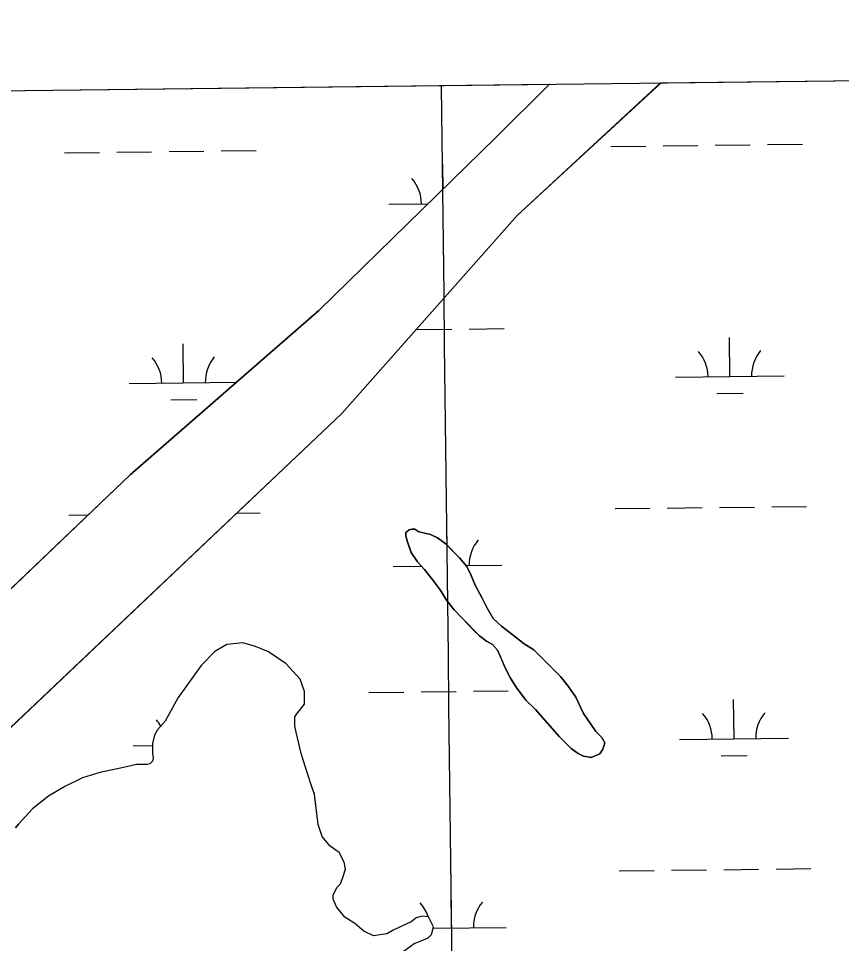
# Model space of a CAD drawing. Extents: x 3684037 to 3722149, y 433263 to 459021.
# Drawn here: x 3714112 to 3714868, y 456379 to 457228 of the extents above; entities that cross this region are included whole.
import ezdxf

# ---------------------------------------------------------------- set-up
doc = ezdxf.new("R2010")
doc.units = 0
for name, color, linetype in [('V-GRID-FRAM', 7, 'Continuous'), ('V-GRID-MAJR', 7, 'Continuous'), ('V-TOPO-SHOR', 7, 'Continuous'), ('V-WETL-SWMP', 7, 'Continuous')]:
    doc.layers.add(name, color=color, linetype=linetype)

msp = doc.modelspace()

# ---------------------------------------------------------------- linework, layer by layer
at = {"layer": 'V-GRID-FRAM'}
msp.add_lwpolyline([(3688058.9450000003, 456858.86), (3719789.325, 457228.085), (3720008.822, 439046.889), (3688262.576, 438677.479), (3688058.9450000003, 456858.86)], dxfattribs=at)
at = {"layer": 'V-GRID-MAJR'}
msp.add_spline([(3714717.7800000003, 438985.321), (3714645.519, 445043.8), (3714573.235, 451104.20900000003), (3714500.951, 457164.625), (3714500.9280000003, 457166.547)], degree=3, dxfattribs=at)
at = {"layer": 'V-TOPO-SHOR'}
for points in [[(3714388.3340000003, 456959.89), (3714550.519, 457118.59), (3714600.093660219, 457167.7014199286)], [(3714409.281, 456865.357), (3714570.2660000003, 457047.143), (3714702.8122273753, 457168.8966865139)], [(3712838.24, 456519.73600000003), (3712841.34, 456516.445), (3713155.596, 456161.86100000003), (3713291.204, 455996.294), (3713307.197, 455984.211), (3713317.367, 455982.39), (3713327.558, 455982.267), (3713337.771, 455983.842), (3713346.305, 455987.137), (3713353.14, 455990.45300000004), (3713359.146, 455995.477), (3713422.8310000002, 456064.36100000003), (3713526.073, 456173.538), (3713666.969, 456306.048), (3713812.092, 456436.80700000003), (3713898.071, 456523.259), (3714067.148, 456668.169), (3714214.94, 456809.088), (3714388.3340000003, 456959.89)], [(3713389.649, 455918.66500000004), (3713532.08, 456037.563), (3713828.3510000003, 456305.802), (3714087.0810000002, 456560.055), (3714409.281, 456865.357)], [(3714618.847, 456558.949), (3714609.346, 456568.511), (3714587.3850000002, 456593.608), (3714578.4760000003, 456601.978), (3714569.58, 456613.922), (3714564.245, 456622.28), (3714559.5100000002, 456631.827), (3714555.3710000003, 456641.373), (3714552.414, 456647.93700000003), (3714547.664, 456653.315), (3714542.313, 456656.311), (3714535.776, 456661.099), (3714531.024, 456665.882), (3714519.742, 456677.238), (3714512.619, 456685.006), (3714505.498, 456693.966), (3714499.571, 456703.518), (3714492.454, 456713.074), (3714485.333, 456722.034), (3714478.804, 456729.206), (3714472.873, 456737.566), (3714470.514, 456744.721), (3714469.3340000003, 456748.30100000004), (3714468.159, 456753.071), (3714468.167, 456756.05100000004), (3714471.1550000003, 456758.422), (3714473.539, 456759.01), (3714476.519, 456759.00200000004), (3714480.086, 456756.606), (3714485.444, 456755.398), (3714490.802, 456754.18700000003), (3714497.345, 456751.189), (3714505.0700000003, 456745.205), (3714510.415, 456739.825), (3714517.54, 456732.652), (3714524.069, 456724.886), (3714528.2120000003, 456716.531), (3714531.757, 456707.583), (3714538.27, 456695.645), (3714542.413, 456687.291), (3714548.338, 456677.143), (3714556.059, 456669.969), (3714565.5700000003, 456662.789), (3714576.859, 456653.815), (3714585.778, 456648.424), (3714598.248, 456635.87), (3714610.1240000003, 456623.918), (3714617.2430000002, 456614.958), (3714624.36, 456604.804), (3714631.46, 456589.886), (3714637.389, 456580.93), (3714642.724, 456573.169), (3714648.0700000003, 456567.788), (3714651.0330000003, 456563.01300000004), (3714650.429, 456560.63300000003), (3714649.227, 456557.061), (3714646.233, 456552.902), (3714638.477, 456549.352), (3714631.3310000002, 456550.567), (3714626.574, 456552.965), (3714620.034, 456557.753), (3714618.847, 456558.949)], [(3714462.3340000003, 456368.694), (3714475.859, 456378.623), (3714482.321, 456380.947), (3714488.782, 456383.86), (3714491.725, 456386.782), (3714493.507, 456393.817), (3714488.846, 456403.217), (3714482.9820000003, 456403.824), (3714477.696, 456402.081), (3714472.992, 456398.577), (3714456.541, 456391.005), (3714450.665, 456387.505), (3714438.34, 456385.78500000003), (3714429.552, 456389.922), (3714421.362, 456396.987), (3714411.997, 456402.88300000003), (3714409.66, 456405.824), (3714404.403, 456412.294), (3714401.492, 456419.343), (3714401.505, 456423.45), (3714405.048, 456430.478), (3714407.991, 456433.403), (3714410.356, 456439.26), (3714412.728, 456446.879), (3714411.577, 456453.336), (3714406.911, 456462.151), (3714398.719, 456468.043), (3714391.1210000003, 456476.867), (3714387.6380000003, 456488.025), (3714384.2090000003, 456515.607), (3714381.305, 456524.418), (3714375.495, 456541.447), (3714372.0130000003, 456553.192), (3714367.3850000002, 456572.566), (3714366.23, 456578.436), (3714366.257, 456586.648), (3714368.026, 456589.575), (3714375.096, 456598.353), (3714375.1350000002, 456610.086), (3714371.063, 456621.243), (3714358.2060000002, 456635.364), (3714341.816, 456646.565), (3714330.099, 456651.298), (3714318.378, 456654.855), (3714303.707, 456653.143), (3714292.541, 456646.727), (3714280.177, 456633.86100000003)], [(3714280.177, 456633.86100000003), (3714258.964, 456604.599), (3714247.159, 456582.933)], [(3714247.159, 456582.933), (3714240.0810000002, 456574.729), (3714237.128, 456570.039), (3714235.34, 456562.404), (3714235.309, 456553.004), (3714235.883, 456548.887), (3714235.285, 456545.951), (3714232.9280000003, 456543.608), (3714230.575, 456543.028), (3714225.287, 456543.047), (3714220.5840000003, 456543.061), (3714208.823, 456540.163), (3714187.065, 456535.532), (3714171.183, 456530.88300000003), (3714154.7, 456522.71), (3714139.981, 456513.944), (3714125.252, 456502.238), (3714112.278, 456488.179)], [(3714109.6010000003, 456484.722), (3714112.278, 456488.179)]]:
    msp.add_lwpolyline(points, dxfattribs=at)
at = {"layer": 'V-WETL-SWMP'}
for p, q in [((3714066.689413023, 457161.4945549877), (3714600.093263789, 457167.70141531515)), ((3714600.093263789, 457167.70141531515), (3714550.5164343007, 457118.58761365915)), ((3714570.26592591, 457047.14296860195), (3714701.9414226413, 457168.8865535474)), ((3714701.9414226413, 457168.8865535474), (3714917.5737696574, 457171.3957215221)), ((3714550.5164343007, 457118.58761365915), (3714388.332895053, 456959.88904220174)), ((3714154.590581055, 457104.7634744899), (3714186.5883904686, 457105.1358140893)), ((3714202.5872951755, 457105.3219838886), (3714234.585104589, 457105.694323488)), ((3714250.584009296, 457105.8804932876), (3714282.5818187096, 457106.25283288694)), ((3714298.5807234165, 457106.43900268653), (3714330.5785328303, 457106.81134228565)), ((3714656.4574120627, 457110.60202513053), (3714688.4552422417, 457110.9743649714)), ((3714704.4541573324, 457111.1605348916), (3714736.451987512, 457111.53287473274)), ((3714752.4509026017, 457111.7190446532), (3714784.4487327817, 457112.0913844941)), ((3714800.4476478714, 457112.2775544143), (3714832.4454780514, 457112.64989425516)), ((3714502.317826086, 457071.42468759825), (3714502.054357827, 457094.06371633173)), ((3714452.476712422, 457057.48439592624), (3714488.499794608, 457057.9035752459)), ((3714409.2809781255, 456865.35599073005), (3714570.26592591, 457047.14296860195)), ((3714388.332895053, 456959.88904220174), (3714214.939361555, 456809.0864760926)), ((3714526.3999153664, 456942.9033758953), (3714558.397745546, 456943.2757157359)), ((3714478.4031700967, 456942.34486613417), (3714510.401000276, 456942.71720597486)), ((3714765.767966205, 456899.2556179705), (3714765.349080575, 456935.25318020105)), ((3714263.901338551, 456893.4171990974), (3714263.482406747, 456929.4147388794)), ((3714213.9047613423, 456892.83541847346), (3714312.5541981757, 456893.98334367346)), ((3714715.771356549, 456898.67383696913), (3714815.764575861, 456899.83739897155)), ((3714753.948330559, 456883.6860354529), (3714777.9467031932, 456883.9652903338)), ((3714252.081730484, 456877.8476262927), (3714276.080087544, 456878.12688099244)), ((3714087.0810771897, 456560.055032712), (3714409.2809781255, 456865.35599073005)), ((3714214.939361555, 456809.0864760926), (3714067.146776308, 456668.1678618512)), ((3714312.768227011, 456773.9052010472), (3714334.442421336, 456774.15741083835)), ((3714660.3283225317, 456777.94955249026), (3714692.3261527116, 456778.3218923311)), ((3714708.3250678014, 456778.5080622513), (3714740.3228979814, 456778.8804020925)), ((3714756.321813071, 456779.0665720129), (3714788.319643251, 456779.4389118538)), ((3714804.318558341, 456779.625081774), (3714836.316388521, 456779.9974216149)), ((3714158.4619182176, 456772.11120929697), (3714176.3791134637, 456772.31970111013)), ((3714471.1557707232, 456758.42332662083), (3714468.1687715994, 456756.05032699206)), ((3714473.5407701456, 456759.011326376), (3714471.1557707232, 456758.42332662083)), ((3714476.519769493, 456759.0013260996), (3714473.5407701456, 456759.01132637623)), ((3714480.0867689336, 456756.6063258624), (3714476.519769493, 456759.0013260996)), ((3714490.802766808, 456754.1883249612), (3714480.0867689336, 456756.6063258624)), ((3714506.1191817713, 456744.1500189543), (3714505.918338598, 456761.40977698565)), ((3714468.1687715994, 456756.05032699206), (3714468.1597718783, 456753.0713271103)), ((3714468.1597718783, 456753.0713271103), (3714469.3357720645, 456748.30132718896)), ((3714469.3357720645, 456748.30132718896), (3714472.8747722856, 456737.5653272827)), ((3714497.3457656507, 456751.18832447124), (3714490.802766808, 456754.1883249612)), ((3714505.071764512, 456745.2043239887), (3714497.3457656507, 456751.18832447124)), ((3714517.5417629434, 456732.652323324), (3714505.071764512, 456745.2043239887)), ((3714472.8747722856, 456737.5653272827), (3714478.804771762, 456729.20532706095)), ((3714524.0697622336, 456724.88632302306), (3714517.5417629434, 456732.652323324)), ((3714456.340614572, 456724.8304337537), (3714482.51129114, 456725.13496645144)), ((3714478.804771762, 456729.20532706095), (3714485.334770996, 456722.03432673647)), ((3714523.4602173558, 456725.6114649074), (3714556.3338338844, 456725.9939957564)), ((3714528.212762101, 456716.5313229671), (3714524.0697622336, 456724.88632302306)), ((3714485.334770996, 456722.03432673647), (3714492.454770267, 456713.0743264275)), ((3714531.7577621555, 456707.5833229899), (3714528.212762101, 456716.5313229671)), ((3714492.454770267, 456713.0743264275), (3714499.5727695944, 456703.51832614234)), ((3714494.5175885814, 456709.8426322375), (3714494.859010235, 456709.8466051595)), ((3714538.2717618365, 456695.6463228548), (3714531.7577621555, 456707.5833229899)), ((3714499.5727695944, 456703.51832614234), (3714505.4987691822, 456693.9663259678)), ((3714505.4987691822, 456693.9663259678), (3714512.618768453, 456685.0063256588)), ((3714542.4147617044, 456687.29132279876), (3714538.2717618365, 456695.6463228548)), ((3714512.618768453, 456685.0063256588), (3714519.7427676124, 456677.2383253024)), ((3714548.339761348, 456677.1443226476), (3714542.4147617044, 456687.29132279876)), ((3714519.7427676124, 456677.2383253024), (3714535.7757655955, 456661.09932444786)), ((3714556.060760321, 456669.96932221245), (3714548.339761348, 456677.1443226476)), ((3714565.569758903, 456662.7893216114), (3714556.060760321, 456669.96932221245)), ((3714318.377853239, 456654.8549378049), (3714303.706856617, 456653.1429392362)), ((3714330.098850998, 456651.2969368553), (3714318.377853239, 456654.8549378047)), ((3714535.7757655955, 456661.09932444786), (3714542.3127646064, 456656.3123240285)), ((3714542.3127646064, 456656.31232402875), (3714547.665763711, 456653.31532364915)), ((3714576.8597572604, 456653.81532091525), (3714565.569758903, 456662.78932161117)), ((3714292.5398596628, 456646.726940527), (3714280.1778635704, 456633.8619421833)), ((3714303.706856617, 456653.1429392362), (3714292.5398596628, 456646.726940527)), ((3714341.815848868, 456646.56493595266), (3714330.098850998, 456651.29693685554)), ((3714358.2048463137, 456635.36493487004), (3714341.8158488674, 456646.5649359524)), ((3714547.665763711, 456653.31532364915), (3714552.413763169, 456647.93732341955)), ((3714552.413763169, 456647.93732341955), (3714559.5097631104, 456631.8283233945)), ((3714585.778755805, 456648.42432029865), (3714576.8597572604, 456653.8153209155)), ((3714610.1247527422, 456623.91731900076), (3714585.778755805, 456648.42432029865)), ((3714280.1778635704, 456633.8619421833), (3714258.962870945, 456604.59994530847)), ((3714371.0638448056, 456621.24393423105), (3714358.2048463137, 456635.36493487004)), ((3714559.5097631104, 456631.8283233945), (3714564.2447629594, 456622.28032333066)), ((3714375.1338449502, 456610.08493429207), (3714371.0638448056, 456621.24393423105)), ((3714564.2447629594, 456622.28032333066), (3714569.5797625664, 456613.9223231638)), ((3714617.244752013, 456614.957318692), (3714610.1247527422, 456623.91731900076)), ((3714569.5797625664, 456613.9223231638), (3714578.4767617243, 456601.9773228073)), ((3714624.360751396, 456604.8053184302), (3714617.244752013, 456614.9573186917)), ((3714258.962870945, 456604.59994530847), (3714247.1598755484, 456582.9339472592)), ((3714375.0948460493, 456598.3519347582), (3714375.1338449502, 456610.08493429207)), ((3714434.2773352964, 456609.13388373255), (3714466.2751654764, 456609.50622357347)), ((3714482.274080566, 456609.69239349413), (3714514.2719107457, 456610.0647333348)), ((3714530.270825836, 456610.25090325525), (3714562.2686560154, 456610.6232430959)), ((3714631.4607512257, 456589.88731835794), (3714624.360751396, 456604.8053184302)), ((3714368.026848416, 456589.575935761), (3714375.0948460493, 456598.3519347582)), ((3714578.4767617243, 456601.9773228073), (3714587.3857605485, 456593.6073223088)), ((3714769.6388766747, 456566.60314533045), (3714769.219991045, 456602.600707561)), ((3714366.229849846, 456578.435936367), (3714366.256849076, 456586.6489360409)), ((3714366.256849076, 456586.6489360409), (3714368.026848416, 456589.575935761)), ((3714587.3857605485, 456593.6073223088), (3714609.346758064, 456568.5123212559)), ((3714637.3897507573, 456580.93131815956), (3714631.4607512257, 456589.88731835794)), ((3714247.1598755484, 456582.9339472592), (3714240.080877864, 456574.7299482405)), ((3714367.3838501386, 456572.5659364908), (3714366.229849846, 456578.435936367)), ((3714642.7257503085, 456573.16931796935), (3714637.3897507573, 456580.93131815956)), ((3714237.127878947, 456570.03894869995), (3714235.3398800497, 456562.4049491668)), ((3714240.080877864, 456574.7299482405), (3714237.127878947, 456570.03894869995)), ((3714372.0138509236, 456553.19193682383), (3714367.383850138, 456572.5659364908)), ((3714648.0697496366, 456567.7893176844), (3714642.7257503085, 456573.16931796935)), ((3714235.3398800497, 456562.4049491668), (3714235.3088809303, 456553.00294954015)), ((3714609.346758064, 456568.5123212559), (3714618.847756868, 456558.94932074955)), ((3714651.0337494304, 456563.01331759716), (3714648.0697496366, 456567.7893176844)), ((3714650.429749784, 456560.6323177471), (3714651.0337494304, 456563.01331759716)), ((3714719.642267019, 456566.0213643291), (3714819.6354863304, 456567.1849263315)), ((3714217.7682998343, 456560.1813535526), (3714235.3332225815, 456560.3857461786)), ((3714235.3088809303, 456553.00294954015), (3714235.8828811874, 456548.88694964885)), ((3714375.494851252, 456541.4479369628), (3714372.013850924, 456553.19193682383)), ((3714618.847756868, 456558.94932074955), (3714620.0357567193, 456557.7533206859)), ((3714620.0357567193, 456557.7533206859), (3714626.57375573, 456552.96532026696)), ((3714626.57375573, 456552.96532026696), (3714631.3317549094, 456550.5673199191)), ((3714638.4767534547, 456549.35231930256), (3714646.233751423, 456552.9013184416)), ((3714646.233751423, 456552.9013184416), (3714649.2267503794, 456557.0613179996)), ((3714649.2267503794, 456557.0613179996), (3714650.4297497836, 456560.6323177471)), ((3714235.2848815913, 456545.9509498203), (3714232.9268823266, 456543.6079501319)), ((3714235.8828811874, 456548.88694964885), (3714235.2848815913, 456545.9509498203)), ((3714631.3317549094, 456550.5673199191), (3714638.4767534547, 456549.35231930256)), ((3714757.819241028, 456551.03356281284), (3714781.8176136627, 456551.31281769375)), ((3714187.063893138, 456535.5319547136), (3714171.181897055, 456530.88295637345)), ((3714208.8218879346, 456540.16195250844), (3714187.063893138, 456535.5319547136)), ((3714220.5848850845, 456543.0609513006), (3714208.8218879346, 456540.16195250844)), ((3714225.2858840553, 456543.0459508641), (3714220.5848850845, 456543.0609513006)), ((3714230.5748828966, 456543.0279503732), (3714225.2858840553, 456543.0459508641)), ((3714232.9268823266, 456543.6079501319), (3714230.5748828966, 456543.0279503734)), ((3714381.304851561, 456524.4169370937), (3714375.494851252, 456541.4479369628)), ((3714171.181897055, 456530.88295637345), (3714154.7009014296, 456522.70995822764)), ((3714154.7009014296, 456522.70995822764), (3714139.9809054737, 456513.9439599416)), ((3714384.208851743, 456515.607937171), (3714381.304851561, 456524.4169370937)), ((3714139.9809054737, 456513.9439599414), (3714125.251909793, 456502.2389617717)), ((3714387.637853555, 456488.0249379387), (3714384.208851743, 456515.607937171)), ((3714125.251909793, 456502.2389617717), (3714112.276913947, 456488.17796353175)), ((3714112.2769139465, 456488.177963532), (3714109.600914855, 456484.7219639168)), ((3714391.1208538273, 456476.8679380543), (3714387.637853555, 456488.0249379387)), ((3714398.7188529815, 456468.042937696), (3714391.120853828, 456476.8679380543)), ((3714406.9118517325, 456462.14993716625), (3714398.7188529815, 456468.042937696)), ((3714411.5758515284, 456453.3349370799), (3714406.9118517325, 456462.14993716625)), ((3714412.727851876, 456446.87893722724), (3714411.5758515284, 456453.3349370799)), ((3714410.3568531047, 456439.25993774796), (3714412.727851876, 456446.87893722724)), ((3714664.199233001, 456445.2970798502), (3714696.197063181, 456445.6694196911)), ((3714712.1959782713, 456445.8555896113), (3714744.193808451, 456446.22792945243)), ((3714760.1927235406, 456446.41409937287), (3714792.1905537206, 456446.7864392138)), ((3714808.1894688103, 456446.972609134), (3714840.1872989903, 456447.34494897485)), ((3714407.990854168, 456433.4019381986), (3714410.3568531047, 456439.25993774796)), ((3714401.504856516, 456423.4499391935), (3714405.047855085, 456430.4779385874)), ((3714405.047855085, 456430.4779385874), (3714407.990854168, 456433.4019381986)), ((3714510.208134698, 456392.75974211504), (3714509.7892490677, 456428.7573043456)), ((3714401.4918569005, 456419.34393935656), (3714401.504856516, 456423.4499391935)), ((3714404.4018569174, 456412.29493936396), (3714401.4918569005, 456419.34393935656)), ((3714409.659856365, 456405.82493913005), (3714404.4018569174, 456412.29493936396)), ((3714411.996856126, 456402.8839390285), (3714409.659856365, 456405.82493913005)), ((3714421.36285462, 456396.98693839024), (3714411.996856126, 456402.8839390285)), ((3714477.6958417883, 456402.0809329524), (3714472.9918431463, 456398.5769335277)), ((3714482.9818404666, 456403.8239323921), (3714477.6958417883, 456402.0809329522)), ((3714488.845839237, 456403.2179318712), (3714482.9818404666, 456403.82393239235)), ((3714493.5078390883, 456393.816931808), (3714488.845839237, 456403.2179318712)), ((3714429.5528534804, 456389.92093790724), (3714421.36285462, 456396.98693839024)), ((3714472.9918431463, 456398.5769335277), (3714456.540847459, 456391.00493535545)), ((3714491.724840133, 456386.782932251), (3714493.507839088, 456393.816931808)), ((3714493.1896613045, 456392.5617081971), (3714560.204744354, 456393.34152311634)), ((3714438.3388519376, 456385.7849372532), (3714429.5528534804, 456389.92093790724)), ((3714450.6638490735, 456387.5049360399), (3714438.3388519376, 456385.7849372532)), ((3714456.540847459, 456391.00493535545), (3714450.6638490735, 456387.5049360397)), ((3714482.3198427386, 456380.9479333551), (3714488.78284105, 456383.85993263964)), ((3714488.78284105, 456383.85993263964), (3714491.724840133, 456386.782932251)), ((3714475.8588443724, 456378.6219340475), (3714482.3198427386, 456380.94793335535))]:
    msp.add_line(p, q, dxfattribs=at)
for centre, radius, start, end in [((3714447.228609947, 457057.8981618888), 35.24628790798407, 359.8948668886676, 41.43852522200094), ((3714710.52325128, 456899.08760318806), 35.24628790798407, 359.894866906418, 41.43852523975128), ((3714821.001631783, 456900.37317481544), 35.24628790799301, 139.89486404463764, 181.43852237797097), ((3714208.6566588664, 456893.2491844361), 35.24628790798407, 359.8948668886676, 41.43852522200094), ((3714319.1349676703, 456894.53475522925), 35.24628790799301, 139.89486408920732, 181.43852242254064), ((3714561.5708898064, 456726.52977160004), 35.24628790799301, 139.89486404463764, 181.43852237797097), ((3714714.39416175, 456566.435130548), 35.24628790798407, 359.894866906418, 41.43852523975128), ((3714824.8725422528, 456567.7207021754), 35.24628790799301, 139.89486404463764, 181.43852237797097), ((3714212.520194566, 456560.5951197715), 35.24628790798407, 29.939416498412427, 41.438525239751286), ((3714565.441800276, 456393.87729896), 35.24628790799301, 139.89486404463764, 181.43852237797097), ((3714454.963419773, 456392.5917273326), 35.24628790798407, 17.5970794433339, 41.438525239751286)]:
    msp.add_arc(centre, radius, start, end, dxfattribs=at)

doc.saveas('drawing.dxf')
